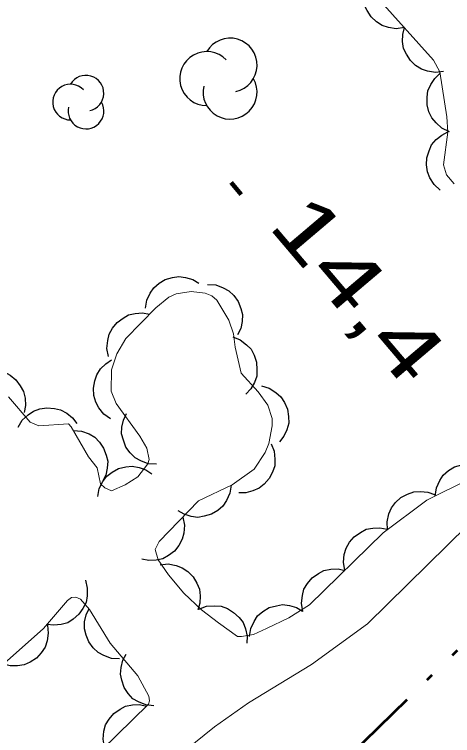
# Model space of a CAD drawing. Extents: x 386081 to 389416, y 5130568 to 5134082.
# Drawn here: x 387313.74 to 387336.1, y 5132118.78 to 5132155.61 of the extents above; entities that cross this region are included whole.
import ezdxf

# ---------------------------------------------------------------- set-up
doc = ezdxf.new("R2010")
doc.units = 0
doc.header["$LTSCALE"] = 1.2
for name, pattern in [('DASH_DOUBLE_DOT', [9.2, 5, -1.2, 0.3, -1.2, 0.3, -1.2]), ('DOT_DASHED', [7.7, 5, -1.2, 0.3, -1.2]), ('LONG_DASHED', [7.5, 6, -1.5])]:
    doc.linetypes.add(name, pattern=pattern)
for name, color, linetype, lineweight in [('2', 7, 'Continuous', 13), ('3', 7, 'Continuous', 140), ('4', 7, 'DASH_DOUBLE_DOT', 53), ('44', 7, 'Continuous', 25)]:
    doc.layers.add(name, color=color, linetype=linetype, lineweight=lineweight)

msp = doc.modelspace()

# ---------------------------------------------------------------- linework, layer by layer
at = {"layer": '2', "linetype": 'LONG_DASHED'}
msp.add_lwpolyline([(387336.86, 5132129.5), (387331.76, 5132124.48), (387328.91, 5132122.4), (387325.69, 5132120.45), (387323.95, 5132119.23), (387322.46, 5132118.01), (387320.85, 5132116.42), (387315.01, 5132111.41), (387313.77, 5132110.19), (387311.66, 5132108.6), (387305.08, 5132102.86), (387303.22, 5132101.03), (387301.6, 5132099.19), (387299.87, 5132097.97), (387296.91, 5132097.74), (387295.42, 5132097.01), (387294.31, 5132096.16), (387294.55, 5132095.42)], dxfattribs=at)
at = {"layer": '3'}
msp.add_line((387324.8, 5132147.03), (387325.31, 5132146.42), dxfattribs=at)
at = {"layer": '4'}
msp.add_line((387341.66, 5132128.32), (387319.35, 5132106.53), dxfattribs=at)
at = {"layer": '44'}
for points in [[(387333.65, 5132154.94), (387333.23, 5132154.88), (387332.83, 5132154.95), (387332.51, 5132155.04), (387332.22, 5132155.23), (387331.95, 5132155.49), (387331.75, 5132155.81), (387331.6, 5132156.1), (387331.55, 5132156.45), (387331.56, 5132156.82), (387331.64, 5132157.17)], [(387335.65, 5132152.7), (387335.23, 5132152.65), (387334.83, 5132152.71), (387334.52, 5132152.81), (387334.22, 5132153), (387333.95, 5132153.25), (387333.75, 5132153.58), (387333.6, 5132153.87), (387333.55, 5132154.22), (387333.56, 5132154.59), (387333.65, 5132154.94)], [(387335.94, 5132149.62), (387335.56, 5132149.8), (387335.26, 5132150.07), (387335.05, 5132150.32), (387334.9, 5132150.64), (387334.81, 5132151), (387334.81, 5132151.38), (387334.85, 5132151.71), (387335, 5132152.03), (387335.2, 5132152.34), (387335.46, 5132152.59)], [(387335.48, 5132146.64), (387335.17, 5132146.92), (387334.95, 5132147.27), (387334.82, 5132147.57), (387334.78, 5132147.92), (387334.79, 5132148.29), (387334.91, 5132148.65), (387335.03, 5132148.95), (387335.27, 5132149.22), (387335.55, 5132149.45), (387335.87, 5132149.62)], [(387320.43, 5132140.6), (387320.5, 5132141.01), (387320.67, 5132141.38), (387320.85, 5132141.65), (387321.12, 5132141.88), (387321.44, 5132142.07), (387321.81, 5132142.17), (387322.13, 5132142.23), (387322.48, 5132142.18), (387322.84, 5132142.07), (387323.15, 5132141.88)], [(387323.6, 5132141.82), (387324.02, 5132141.79), (387324.4, 5132141.65), (387324.69, 5132141.5), (387324.94, 5132141.25), (387325.16, 5132140.95), (387325.3, 5132140.59), (387325.38, 5132140.28), (387325.36, 5132139.92), (387325.29, 5132139.56), (387325.13, 5132139.24)], [(387318.55, 5132138.14), (387318.46, 5132138.55), (387318.5, 5132138.95), (387318.57, 5132139.28), (387318.74, 5132139.58), (387318.98, 5132139.87), (387319.29, 5132140.1), (387319.57, 5132140.26), (387319.91, 5132140.34), (387320.28, 5132140.36), (387320.64, 5132140.3)], [(387324.88, 5132139.14), (387325.27, 5132138.99), (387325.59, 5132138.74), (387325.82, 5132138.51), (387325.98, 5132138.2), (387326.1, 5132137.85), (387326.12, 5132137.46), (387326.11, 5132137.14), (387325.99, 5132136.81), (387325.8, 5132136.49), (387325.56, 5132136.22)], [(387318.64, 5132134.96), (387318.3, 5132135.2), (387318.05, 5132135.52), (387317.89, 5132135.81), (387317.8, 5132136.15), (387317.78, 5132136.52), (387317.85, 5132136.89), (387317.94, 5132137.2), (387318.14, 5132137.5), (387318.4, 5132137.76), (387318.7, 5132137.96)], [(387312.09, 5132137.38), (387312.5, 5132137.46), (387312.9, 5132137.43), (387313.22, 5132137.35), (387313.53, 5132137.18), (387313.82, 5132136.95), (387314.04, 5132136.64), (387314.2, 5132136.35), (387314.28, 5132136.01), (387314.3, 5132135.64), (387314.23, 5132135.28)], [(387326.35, 5132136.64), (387326.75, 5132136.52), (387327.09, 5132136.3), (387327.34, 5132136.08), (387327.53, 5132135.79), (387327.68, 5132135.45), (387327.73, 5132135.07), (387327.75, 5132134.74), (387327.65, 5132134.4), (387327.5, 5132134.07), (387327.27, 5132133.78)], [(387313.93, 5132134.52), (387314.14, 5132134.88), (387314.44, 5132135.16), (387314.71, 5132135.35), (387315.04, 5132135.46), (387315.4, 5132135.52), (387315.79, 5132135.48), (387316.1, 5132135.41), (387316.41, 5132135.24), (387316.7, 5132135), (387316.92, 5132134.72)], [(387320.99, 5132132.64), (387320.57, 5132132.66), (387320.19, 5132132.8), (387319.9, 5132132.96), (387319.65, 5132133.21), (387319.43, 5132133.51), (387319.3, 5132133.86), (387319.21, 5132134.18), (387319.23, 5132134.53), (387319.31, 5132134.89), (387319.46, 5132135.22)], [(387316.75, 5132134.36), (387317.17, 5132134.33), (387317.55, 5132134.18), (387317.84, 5132134.02), (387318.08, 5132133.77), (387318.29, 5132133.46), (387318.42, 5132133.1), (387318.5, 5132132.79), (387318.48, 5132132.44), (387318.4, 5132132.08), (387318.24, 5132131.75)], [(387326.84, 5132133.68), (387327, 5132133.3), (387327.04, 5132132.89), (387327.03, 5132132.56), (387326.92, 5132132.23), (387326.74, 5132131.9), (387326.48, 5132131.62), (387326.23, 5132131.41), (387325.91, 5132131.27), (387325.55, 5132131.18), (387325.19, 5132131.18)], [(387317.99, 5132130.98), (387318.07, 5132131.39), (387318.26, 5132131.75), (387318.45, 5132132.02), (387318.73, 5132132.23), (387319.06, 5132132.41), (387319.43, 5132132.5), (387319.75, 5132132.54), (387320.1, 5132132.47), (387320.45, 5132132.35), (387320.75, 5132132.15)], [(387335.22, 5132131.01), (387335.28, 5132131.43), (387335.45, 5132131.8), (387335.63, 5132132.08), (387335.89, 5132132.31), (387336.21, 5132132.5), (387336.57, 5132132.61), (387336.89, 5132132.67), (387337.24, 5132132.63), (387337.6, 5132132.52), (387337.91, 5132132.34)], [(387324.8, 5132131.56), (387324.74, 5132131.15), (387324.56, 5132130.78), (387324.38, 5132130.5), (387324.12, 5132130.27), (387323.8, 5132130.09), (387323.43, 5132129.98), (387323.11, 5132129.92), (387322.76, 5132129.97), (387322.4, 5132130.08), (387322.09, 5132130.26)], [(387332.78, 5132129.29), (387332.76, 5132129.7), (387332.86, 5132130.1), (387332.98, 5132130.41), (387333.2, 5132130.68), (387333.47, 5132130.93), (387333.81, 5132131.1), (387334.12, 5132131.22), (387334.47, 5132131.25), (387334.84, 5132131.21), (387335.18, 5132131.09)], [(387322.33, 5132129.93), (387322.42, 5132129.52), (387322.38, 5132129.12), (387322.31, 5132128.8), (387322.14, 5132128.49), (387321.91, 5132128.2), (387321.6, 5132127.98), (387321.32, 5132127.81), (387320.97, 5132127.73), (387320.6, 5132127.71), (387320.25, 5132127.78)], [(387330.61, 5132127.21), (387330.54, 5132127.63), (387330.58, 5132128.03), (387330.67, 5132128.35), (387330.85, 5132128.65), (387331.09, 5132128.93), (387331.4, 5132129.15), (387331.69, 5132129.31), (387332.03, 5132129.37), (387332.4, 5132129.38), (387332.76, 5132129.31)], [(387321.18, 5132127.49), (387321.59, 5132127.54), (387321.99, 5132127.46), (387322.31, 5132127.35), (387322.59, 5132127.15), (387322.86, 5132126.89), (387323.05, 5132126.56), (387323.18, 5132126.26), (387323.22, 5132125.91), (387323.21, 5132125.54), (387323.11, 5132125.19)], [(387328.47, 5132125.12), (387328.39, 5132125.53), (387328.44, 5132125.93), (387328.52, 5132126.25), (387328.7, 5132126.55), (387328.94, 5132126.83), (387329.26, 5132127.05), (387329.54, 5132127.21), (387329.89, 5132127.28), (387330.26, 5132127.29), (387330.61, 5132127.21)], [(387317.36, 5132126.72), (387317.46, 5132126.31), (387317.45, 5132125.91), (387317.4, 5132125.58), (387317.24, 5132125.27), (387317.03, 5132124.97), (387316.73, 5132124.72), (387316.46, 5132124.54), (387316.12, 5132124.45), (387315.75, 5132124.41), (387315.39, 5132124.45)], [(387319.1, 5132122.7), (387318.69, 5132122.72), (387318.3, 5132122.86), (387318.01, 5132123.01), (387317.76, 5132123.26), (387317.54, 5132123.56), (387317.4, 5132123.91), (387317.31, 5132124.23), (387317.32, 5132124.58), (387317.4, 5132124.94), (387317.55, 5132125.27)], [(387323.16, 5132125.23), (387323.55, 5132125.38), (387323.96, 5132125.4), (387324.29, 5132125.38), (387324.62, 5132125.26), (387324.93, 5132125.07), (387325.21, 5132124.8), (387325.41, 5132124.55), (387325.54, 5132124.22), (387325.62, 5132123.86), (387325.61, 5132123.5)], [(387325.74, 5132123.83), (387325.8, 5132124.25), (387325.97, 5132124.61), (387326.15, 5132124.89), (387326.42, 5132125.12), (387326.74, 5132125.31), (387327.11, 5132125.41), (387327.43, 5132125.47), (387327.78, 5132125.42), (387328.13, 5132125.31), (387328.44, 5132125.13)], [(387315.42, 5132124.42), (387315.47, 5132124.01), (387315.41, 5132123.61), (387315.31, 5132123.29), (387315.11, 5132123), (387314.86, 5132122.73), (387314.54, 5132122.53), (387314.24, 5132122.39), (387313.89, 5132122.34), (387313.52, 5132122.34), (387313.17, 5132122.43)], [(387320.86, 5132120.29), (387320.44, 5132120.34), (387320.07, 5132120.5), (387319.78, 5132120.66), (387319.55, 5132120.92), (387319.34, 5132121.23), (387319.22, 5132121.6), (387319.15, 5132121.91), (387319.18, 5132122.26), (387319.28, 5132122.62), (387319.45, 5132122.94)], [(387318.34, 5132118.18), (387318.27, 5132118.59), (387318.31, 5132119), (387318.39, 5132119.32), (387318.57, 5132119.62), (387318.81, 5132119.9), (387319.13, 5132120.12), (387319.41, 5132120.28), (387319.76, 5132120.34), (387320.13, 5132120.36), (387320.48, 5132120.28)]]:
    msp.add_lwpolyline(points, dxfattribs=at)
at = {"layer": '44', "linetype": 'DOT_DASHED', "lineweight": 13}
for points in [[(387336.19, 5132146.96), (387335.8, 5132147.41), (387335.65, 5132147.93), (387335.87, 5132149.59), (387335.82, 5132150.38), (387335.45, 5132152.67), (387335.13, 5132153.28), (387332.29, 5132156.45)], [(387313.43, 5132136.07), (387314.54, 5132134.78), (387314.99, 5132134.59), (387316.5, 5132134.69), (387316.64, 5132134.55), (387317.52, 5132133.01), (387317.96, 5132132.45), (387318.14, 5132131.63), (387318.35, 5132131.43), (387318.69, 5132131.28), (387319.4, 5132131.58), (387320.04, 5132131.99), (387320.55, 5132132.65), (387320.61, 5132132.88), (387320.5, 5132133.46), (387320.14, 5132134.07), (387318.93, 5132135.73), (387318.67, 5132136.37), (387318.69, 5132137.46), (387318.96, 5132138.28), (387319.43, 5132139.05), (387320.96, 5132140.63), (387321.62, 5132141.16), (387322, 5132141.34), (387322.77, 5132141.46), (387323.48, 5132141.37), (387323.81, 5132141.24), (387324.08, 5132141.01), (387324.68, 5132140), (387324.92, 5132139.3), (387325, 5132138.61), (387325.31, 5132137.29), (387326.19, 5132136.33), (387326.67, 5132135.65), (387326.89, 5132134.97), (387326.9, 5132134.59), (387326.72, 5132133.7), (387326.54, 5132133.23), (387325.98, 5132132.38), (387324.86, 5132131.59), (387323.13, 5132130.76), (387321.13, 5132128.69), (387320.93, 5132128.28), (387321.08, 5132127.76), (387321.6, 5132126.99), (387322.39, 5132126.05), (387323.29, 5132125.2), (387324.15, 5132124.53), (387325.13, 5132123.84), (387325.33, 5132123.83), (387325.94, 5132123.94), (387326.61, 5132124.25), (387327.74, 5132124.79), (387328.81, 5132125.45), (387332.57, 5132129.13), (387334.79, 5132130.8), (387337.28, 5132132.03)], [(387318.17, 5132118.01), (387320.58, 5132120.38), (387320.64, 5132120.55), (387320.6, 5132120.78), (387320.04, 5132121.83), (387318.62, 5132123.5), (387317.58, 5132125.22), (387317.12, 5132125.75), (387316.88, 5132125.84), (387316.66, 5132125.83), (387316.45, 5132125.67), (387315.22, 5132124.25), (387311.18, 5132120.66)]]:
    msp.add_lwpolyline(points, dxfattribs=at)
at = {"layer": '44'}
for centre, radius, start, end in [((387324.746, 5132153.021), 1.379, 282.2692, 149.7263), ((387323.56, 5132152.331), 1.379, 44.1154, 269.804), ((387317.391, 5132151.587), 0.912, 282.2692, 149.7263), ((387316.607, 5132151.131), 0.912, 44.1154, 269.804), ((387324.746, 5132151.642), 1.379, 166.9369, 29.6212), ((387317.391, 5132150.675), 0.912, 166.9369, 29.6212)]:
    msp.add_arc(centre, radius, start, end, dxfattribs=at)

# ---------------------------------------------------------------- texts
at = {"layer": '3', "width": 1.4}
msp.add_text('14,4   ', height=3, rotation=310.294, dxfattribs=at).set_placement((387326.63, 5132144.81))

doc.saveas('drawing.dxf')
